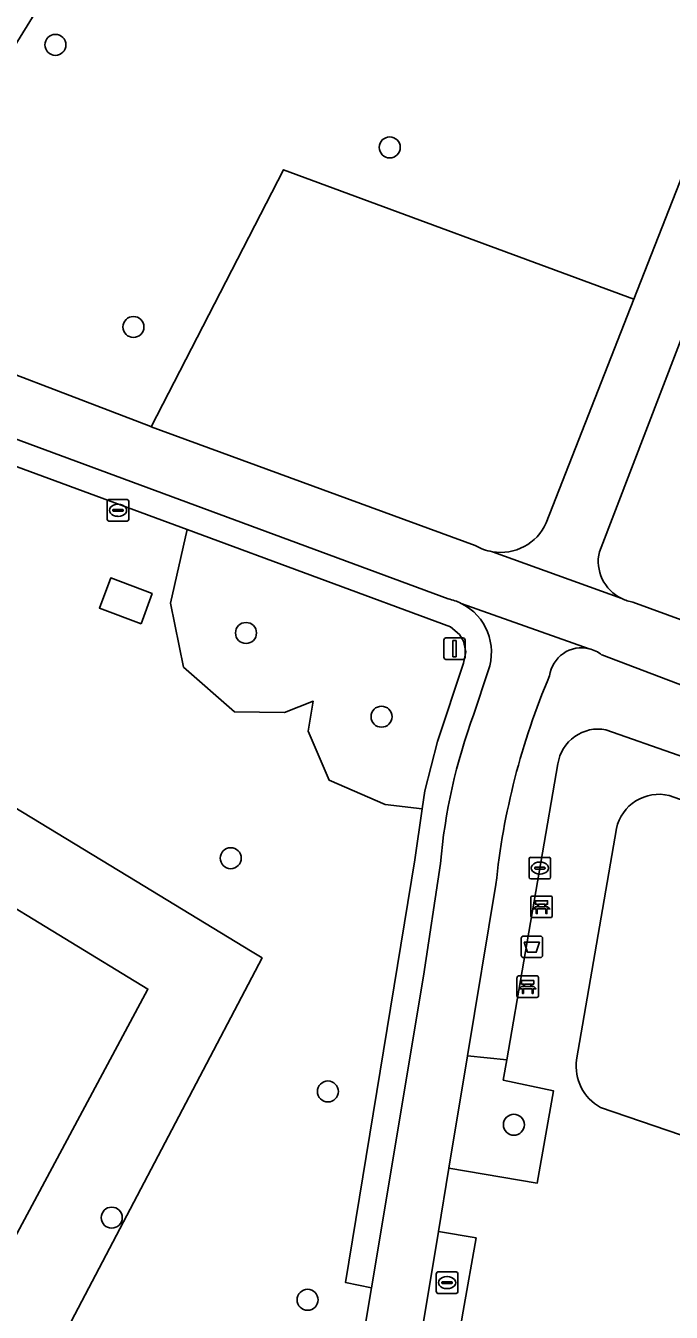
# Model space of a CAD drawing. Extents: x 162803 to 163818, y 381639 to 382475.
# Drawn here: x 163087.2 to 163117.3, y 381837.9 to 381897.8 of the extents above; entities that cross this region are included whole.
import ezdxf

# ---------------------------------------------------------------- set-up
doc = ezdxf.new("R2010")
doc.units = 0
for name, color, linetype in [('IMGEO_Afvalbak', 7, 'Continuous'), ('IMGEO_Bank', 7, 'Continuous'), ('IMGEO_Boom', 7, 'Continuous'), ('IMGEO_Erf', 7, 'Continuous'), ('IMGEO_Groenvoorziening', 7, 'Continuous'), ('IMGEO_Haag', 7, 'Continuous'), ('IMGEO_Lichtmast', 7, 'Continuous'), ('IMGEO_Rijbaan_lokaal_open', 7, 'Continuous'), ('IMGEO_Rioolput', 7, 'Continuous'), ('IMGEO_Terreindeel_gesloten', 7, 'Continuous'), ('IMGEO_Terreindeel_open', 7, 'Continuous'), ('IMGEO_Voetpad_gesloten', 7, 'Continuous'), ('IMGEO_Voetpad_open', 7, 'Continuous')]:
    doc.layers.add(name, color=color, linetype=linetype)

msp = doc.modelspace()

# ---------------------------------------------------------------- linework, layer by layer
at = {"layer": 'IMGEO_Afvalbak'}
for p, q in [((163110.273, 381854.534), (163110.273, 381855.334)), ((163110.273, 381855.334), (163110.273, 381854.534)), ((163110.373, 381855.434), (163111.163, 381855.434)), ((163111.163, 381855.434), (163110.373, 381855.434)), ((163111.263, 381855.334), (163111.263, 381854.534)), ((163111.263, 381854.534), (163111.263, 381855.334)), ((163111.163, 381854.434), (163110.373, 381854.434)), ((163110.373, 381854.434), (163111.163, 381854.434))]:
    msp.add_line(p, q, dxfattribs=at)
msp.add_lwpolyline([(163110.416, 381855.148), (163111.12, 381855.148), (163110.971, 381854.678), (163110.565, 381854.678), (163110.416, 381855.148)], dxfattribs=at)
for centre, start, end in [((163110.373, 381855.334), 90, 180), ((163110.373, 381855.334), 90, 180), ((163111.163, 381855.334), 0, 90), ((163111.163, 381855.334), 360, 90), ((163110.373, 381854.534), 180, 270), ((163110.373, 381854.534), 180, 270), ((163111.163, 381854.534), 270, 0), ((163111.163, 381854.534), 270, 0)]:
    msp.add_arc(centre, 0.1, start, end, dxfattribs=at)
at = {"layer": 'IMGEO_Bank'}
for p, q in [((163110.719, 381856.374), (163110.719, 381857.215)), ((163110.719, 381857.215), (163110.719, 381856.374)), ((163110.794, 381857.299), (163111.635, 381857.299)), ((163111.635, 381857.299), (163110.794, 381857.299)), ((163111.719, 381857.224), (163111.719, 381856.383)), ((163111.719, 381856.383), (163111.719, 381857.224)), ((163111.416, 381856.697), (163111.023, 381856.697)), ((163111.028, 381856.805), (163111.028, 381856.911)), ((163111.072, 381856.911), (163111.072, 381856.805)), ((163111.36, 381856.917), (163111.078, 381856.917)), ((163111.078, 381856.799), (163111.36, 381856.799)), ((163111.366, 381856.805), (163111.366, 381856.911)), ((163111.41, 381856.911), (163111.41, 381856.805)), ((163111.644, 381856.299), (163110.803, 381856.299)), ((163110.803, 381856.299), (163111.644, 381856.299)), ((163110.075, 381852.655), (163110.075, 381853.496)), ((163110.075, 381853.496), (163110.075, 381852.655)), ((163110.15, 381853.58), (163110.991, 381853.58)), ((163110.991, 381853.58), (163110.15, 381853.58)), ((163111.075, 381853.505), (163111.075, 381852.664)), ((163111.075, 381852.664), (163111.075, 381853.505)), ((163110.772, 381852.978), (163110.379, 381852.978)), ((163110.384, 381853.086), (163110.384, 381853.192)), ((163110.428, 381853.192), (163110.428, 381853.086)), ((163110.716, 381853.198), (163110.434, 381853.198)), ((163110.434, 381853.08), (163110.716, 381853.08)), ((163110.722, 381853.086), (163110.722, 381853.192)), ((163110.766, 381853.192), (163110.766, 381853.086)), ((163111, 381852.58), (163110.159, 381852.58)), ((163110.159, 381852.58), (163111, 381852.58))]:
    msp.add_line(p, q, dxfattribs=at)
for points in [[(163111.022, 381856.917), (163110.936, 381856.917), (163110.936, 381857.078), (163111.499, 381857.078), (163111.499, 381856.917), (163111.416, 381856.917)], [(163110.966, 381856.697), (163110.824, 381856.697), (163110.936, 381856.799), (163111.022, 381856.799)], [(163111.016, 381856.69), (163111.016, 381856.483), (163110.973, 381856.483), (163110.973, 381856.69)], [(163111.416, 381856.799), (163111.499, 381856.799), (163111.611, 381856.697), (163111.472, 381856.697)], [(163111.466, 381856.69), (163111.466, 381856.483), (163111.422, 381856.483), (163111.422, 381856.69)], [(163110.322, 381852.978), (163110.18, 381852.978), (163110.292, 381853.08), (163110.378, 381853.08)], [(163110.378, 381853.198), (163110.292, 381853.198), (163110.292, 381853.359), (163110.855, 381853.359), (163110.855, 381853.198), (163110.772, 381853.198)], [(163110.372, 381852.971), (163110.372, 381852.764), (163110.329, 381852.764), (163110.329, 381852.971)], [(163110.772, 381853.08), (163110.855, 381853.08), (163110.967, 381852.978), (163110.828, 381852.978)], [(163110.822, 381852.971), (163110.822, 381852.764), (163110.778, 381852.764), (163110.778, 381852.971)]]:
    msp.add_lwpolyline(points, dxfattribs=at)
for centre, radius, start, end in [((163110.797, 381857.221), 0.0779, 92.4484, 184.28452), ((163110.797, 381857.221), 0.0779, 92.4484, 184.28452), ((163111.641, 381857.221), 0.0779, 2.4484, 94.28452), ((163111.641, 381857.221), 0.0779, 2.4484, 94.28452), ((163110.797, 381856.377), 0.0779, 182.4484, 274.28452), ((163110.797, 381856.377), 0.0779, 182.4484, 274.28452), ((163110.966, 381856.69), 0.00671, 2.89567, 87.10433), ((163111.023, 381856.69), 0.00671, 92.89567, 177.10433), ((163111.021, 381856.91), 0.00671, 2.89567, 87.10433), ((163111.021, 381856.806), 0.00671, 272.89567, 357.10433), ((163111.078, 381856.91), 0.00671, 92.89567, 177.10433), ((163111.078, 381856.806), 0.00671, 182.89567, 267.10433), ((163111.36, 381856.91), 0.00671, 2.89567, 87.10433), ((163111.36, 381856.806), 0.00671, 272.89567, 357.10433), ((163111.417, 381856.91), 0.00671, 92.89567, 177.10433), ((163111.417, 381856.806), 0.00671, 182.89567, 267.10433), ((163111.415, 381856.69), 0.00671, 2.89567, 87.10433), ((163111.472, 381856.69), 0.00671, 92.89567, 177.10433), ((163111.641, 381856.377), 0.0779, 272.4484, 4.28452), ((163111.641, 381856.377), 0.0779, 272.4484, 4.28452), ((163110.153, 381853.502), 0.0779, 92.4484, 184.28452), ((163110.153, 381853.502), 0.0779, 92.4484, 184.28452), ((163110.997, 381853.502), 0.0779, 2.4484, 94.28452), ((163110.997, 381853.502), 0.0779, 2.4484, 94.28452), ((163110.322, 381852.971), 0.00671, 2.89567, 87.10433), ((163110.379, 381852.971), 0.00671, 92.89567, 177.10433), ((163110.377, 381853.191), 0.00671, 2.89567, 87.10433), ((163110.377, 381853.087), 0.00671, 272.89567, 357.10433), ((163110.434, 381853.191), 0.00671, 92.89567, 177.10433), ((163110.434, 381853.087), 0.00671, 182.89567, 267.10433), ((163110.716, 381853.191), 0.00671, 2.89567, 87.10433), ((163110.716, 381853.087), 0.00671, 272.89567, 357.10433), ((163110.773, 381853.191), 0.00671, 92.89567, 177.10433), ((163110.773, 381853.087), 0.00671, 182.89567, 267.10433), ((163110.771, 381852.971), 0.00671, 2.89567, 87.10433), ((163110.828, 381852.971), 0.00671, 92.89567, 177.10433), ((163110.153, 381852.658), 0.0779, 182.4484, 274.28452), ((163110.153, 381852.658), 0.0779, 182.4484, 274.28452), ((163110.997, 381852.658), 0.0779, 272.4484, 4.28452), ((163110.997, 381852.658), 0.0779, 272.4484, 4.28452)]:
    msp.add_arc(centre, radius, start, end, dxfattribs=at)
at = {"layer": 'IMGEO_Boom'}
for centre in [(163088.588, 381896.937), (163104.152, 381892.162), (163092.22, 381883.799), (163097.46, 381869.549), (163103.769, 381865.651), (163096.749, 381859.062), (163101.272, 381848.198), (163109.93, 381846.648), (163091.209, 381842.323), (163100.328, 381838.496)]:
    msp.add_circle(centre, 0.489, dxfattribs=at)
at = {"layer": 'IMGEO_Erf'}
msp.add_lwpolyline([(163065.858, 381856.797), (163065.75, 381856.616), (163060.354, 381847.576), (163053.274, 381836.103), (163054.752, 381831.173), (163073.212, 381815.488), (163074.906, 381818.869), (163079.166, 381827.371), (163092.895, 381852.967), (163085.146, 381857.677), (163083.566, 381855.113), (163077.179, 381859.048), (163078.759, 381861.612), (163073.875, 381864.598), (163071.602, 381866.077), (163069.38, 381862.489), (163067.533, 381859.508), (163067.28, 381859.099)], close=True, dxfattribs=at)
at = {"layer": 'IMGEO_Groenvoorziening'}
for points in [[(163114.975, 381943.024), (163089.592, 381901.666), (163087.523, 381898.23), (163086.13, 381895.957), (163079.099, 381884.487), (163082.234, 381883.288), (163093.032, 381879.159), (163093.046, 381879.154), (163099.204, 381891.124), (163115.517, 381885.092), (163117.64, 381890.509), (163137.039, 381941.324)], [(163115.517, 381885.092), (163099.204, 381891.124), (163093.046, 381879.154), (163108.123, 381873.628)], [(163111.435, 381874.675), (163115.517, 381885.092)], [(163132.588, 381877.001), (163136.14, 381876.061), (163140.771, 381873.38), (163142.442, 381872.161), (163143.504, 381870.664), (163145.872, 381869.881), (163149.354, 381868.366), (163151.321, 381867.078), (163151.774, 381865.284), (163151.477, 381863.698), (163153.409, 381865.266), (163149.098, 381870.949), (163146.021, 381871.742), (163143.683, 381872.753), (163131.762, 381880.287), (163127.999, 381882.628), (163127.268, 381883.708), (163118.3, 381884.764), (163113.91, 381873.333)], [(163080.701, 381880.807), (163080.058, 381879.766), (163094.718, 381874.361), (163106.979, 381869.84), (163107.395, 381869.476), (163107.586, 381869.167), (163107.691, 381868.676), (163107.588, 381868.15), (163106.369, 381864.493), (163105.791, 381862.206), (163105.668, 381861.359), (163105.323, 381858.982), (163102.085, 381839.303), (163103.298, 381839.057), (163105.724, 381853.567), (163106.512, 381858.816)], [(163106.871, 381871.137), (163080.701, 381880.807)], [(163102.801, 381836.083), (163103.298, 381839.057), (163102.085, 381839.303), (163105.323, 381858.982), (163105.668, 381861.359), (163103.938, 381861.555), (163101.326, 381862.698), (163100.347, 381864.983), (163100.592, 381866.37), (163099.245, 381865.84), (163096.919, 381865.881), (163094.553, 381867.962), (163093.941, 381870.94), (163094.718, 381874.361), (163080.058, 381879.766), (163073.629, 381869.358), (163092.744, 381857.74), (163097.666, 381854.748), (163098.212, 381854.416), (163076.88, 381813.818)], [(163115.474, 381870.99), (163133.045, 381864.551), (163132.24, 381868.296), (163128.863, 381870.56), (163132.588, 381877.001)], [(163118.679, 381866.767), (163114.025, 381868.524)], [(163108.067, 381865.763), (163108.732, 381867.789)], [(163114.215, 381865.042), (163124.317, 381861.497), (163143.835, 381854.647), (163145.563, 381857.532)], [(163109.096, 381857.833), (163107.774, 381849.859), (163109.596, 381849.671), (163111.98, 381863.459)]]:
    msp.add_lwpolyline(points, dxfattribs=at)
for points in [[(163107.588, 381868.15), (163107.691, 381868.676), (163107.586, 381869.167), (163107.395, 381869.476), (163106.979, 381869.84), (163094.718, 381874.361), (163093.941, 381870.94), (163094.553, 381867.962), (163096.919, 381865.881), (163099.245, 381865.84), (163100.592, 381866.37), (163100.347, 381864.983), (163101.326, 381862.698), (163103.938, 381861.555), (163105.668, 381861.359), (163105.791, 381862.206), (163106.369, 381864.493)], [(163092.573, 381869.978), (163090.634, 381870.71), (163091.164, 381872.114), (163093.091, 381871.387)], [(163098.212, 381854.416), (163097.666, 381854.748), (163092.744, 381857.74), (163073.629, 381869.358), (163071.602, 381866.077), (163073.875, 381864.598), (163078.759, 381861.612), (163085.146, 381857.677), (163092.895, 381852.967), (163079.166, 381827.371), (163074.906, 381818.869), (163073.212, 381815.488), (163076.308, 381812.73), (163076.88, 381813.818)], [(163111.776, 381848.223), (163109.433, 381848.729), (163109.596, 381849.671), (163107.774, 381849.859), (163106.906, 381844.629), (163111.02, 381843.928)], [(163103.907, 381826.548), (163105.546, 381826.254), (163107.571, 381837.962), (163108.172, 381841.377), (163106.415, 381841.671)]]:
    msp.add_lwpolyline(points, close=True, dxfattribs=at)
for centre, radius, start, end in [((163109.31, 381875.631), 2.33, 260.57675, 335.76267), ((163109.317, 381875.641), 2.34, 239.33072, 260.46353), ((163115.78, 381872.888), 1.922, 166.61149, 244.35196), ((163106.357, 381868.676), 2.514, 63.61141, 78.21463), ((163106.351, 381868.657), 2.534, 339.97431, 63.67256), ((163115.765, 381872.839), 1.872, 244.11763, 261.05032), ((163113.079, 381867.361), 1.498, 76.33559, 172.37147), ((163113.086, 381867.37), 1.488, 50.84182, 76.49358), ((163142.382, 381854.469), 33.455, 156.96492, 174.22921), ((163133.109, 381856.51), 26.697, 159.72101, 175.04503), ((163113.861, 381863.172), 1.903, 79.27879, 171.33937)]:
    msp.add_arc(centre, radius, start, end, dxfattribs=at)
at = {"layer": 'IMGEO_Haag'}
for points in [[(163118.679, 381866.767), (163114.025, 381868.524)], [(163114.215, 381865.042), (163124.317, 381861.497), (163143.835, 381854.647), (163145.563, 381857.532)], [(163109.096, 381857.833), (163107.774, 381849.859), (163109.596, 381849.671), (163111.98, 381863.459)]]:
    msp.add_lwpolyline(points, dxfattribs=at)
msp.add_lwpolyline([(163103.907, 381826.548), (163105.546, 381826.254), (163107.571, 381837.962), (163108.172, 381841.377), (163106.415, 381841.671)], close=True, dxfattribs=at)
for centre, radius, start, end in [((163113.079, 381867.361), 1.498, 76.33559, 172.37147), ((163113.086, 381867.37), 1.488, 50.84182, 76.49358), ((163142.382, 381854.469), 33.455, 156.96492, 174.22921), ((163113.861, 381863.172), 1.903, 79.27879, 171.33937)]:
    msp.add_arc(centre, radius, start, end, dxfattribs=at)
at = {"layer": 'IMGEO_Lichtmast'}
for p, q in [((163106.67, 381868.421), (163106.67, 381869.221)), ((163106.67, 381869.221), (163106.67, 381868.421)), ((163106.77, 381869.321), (163107.56, 381869.321)), ((163107.56, 381869.321), (163106.77, 381869.321)), ((163107.66, 381869.221), (163107.66, 381868.421)), ((163107.66, 381868.421), (163107.66, 381869.221)), ((163107.56, 381868.321), (163106.77, 381868.321)), ((163106.77, 381868.321), (163107.56, 381868.321))]:
    msp.add_line(p, q, dxfattribs=at)
msp.add_lwpolyline([(163107.09, 381869.196), (163107.24, 381869.196), (163107.24, 381868.446), (163107.09, 381868.446), (163107.09, 381869.196)], dxfattribs=at)
for centre, start, end in [((163106.77, 381869.221), 90, 180), ((163106.77, 381869.221), 90, 180), ((163107.56, 381869.221), 0, 90), ((163107.56, 381869.221), 360, 90), ((163106.77, 381868.421), 180, 270), ((163106.77, 381868.421), 180, 270), ((163107.56, 381868.421), 270, 0), ((163107.56, 381868.421), 270, 0)]:
    msp.add_arc(centre, 0.1, start, end, dxfattribs=at)
at = {"layer": 'IMGEO_Rijbaan_lokaal_open'}
msp.add_lwpolyline([(163072.265, 381887.886), (163070.551, 381885.066), (163077.052, 381881.146), (163077.556, 381881.969), (163079.099, 381884.487), (163086.13, 381895.957), (163087.523, 381898.23), (163081.136, 381902.235), (163079.504, 381899.647)], dxfattribs=at)
at = {"layer": 'IMGEO_Rioolput'}
for p, q in [((163091.001, 381874.835), (163091.001, 381875.687)), ((163091.076, 381875.761), (163091.928, 381875.761)), ((163091.489, 381875.541), (163091.514, 381875.541)), ((163092.002, 381875.687), (163092.002, 381874.835)), ((163091.26, 381875.255), (163091.26, 381875.267)), ((163091.698, 381875.218), (163091.3, 381875.218)), ((163091.303, 381875.304), (163091.701, 381875.304)), ((163091.512, 381874.981), (163091.487, 381874.981)), ((163091.744, 381875.267), (163091.744, 381875.255)), ((163091.928, 381874.761), (163091.076, 381874.761)), ((163110.639, 381858.175), (163110.639, 381859.027)), ((163110.714, 381859.101), (163111.566, 381859.101)), ((163111.127, 381858.881), (163111.152, 381858.881)), ((163111.64, 381859.027), (163111.64, 381858.175)), ((163110.898, 381858.595), (163110.898, 381858.607)), ((163111.336, 381858.558), (163110.938, 381858.558)), ((163110.941, 381858.644), (163111.339, 381858.644)), ((163111.15, 381858.321), (163111.125, 381858.321)), ((163111.382, 381858.607), (163111.382, 381858.595)), ((163111.566, 381858.101), (163110.714, 381858.101)), ((163106.32, 381838.87), (163106.32, 381839.722)), ((163106.395, 381839.796), (163107.247, 381839.796)), ((163107.321, 381839.722), (163107.321, 381838.87)), ((163106.579, 381839.29), (163106.579, 381839.302)), ((163107.017, 381839.253), (163106.619, 381839.253)), ((163106.622, 381839.339), (163107.02, 381839.339)), ((163106.831, 381839.016), (163106.806, 381839.016)), ((163106.808, 381839.576), (163106.833, 381839.576)), ((163107.063, 381839.302), (163107.063, 381839.29)), ((163107.247, 381838.796), (163106.395, 381838.796))]:
    msp.add_line(p, q, dxfattribs=at)
for points in [[(163091.001, 381874.835), (163091.001, 381875.687)], [(163091.076, 381875.761), (163091.928, 381875.761)], [(163092.002, 381875.687), (163092.002, 381874.835)], [(163091.928, 381874.761), (163091.076, 381874.761)], [(163110.639, 381858.175), (163110.639, 381859.027)], [(163110.714, 381859.101), (163111.566, 381859.101)], [(163111.64, 381859.027), (163111.64, 381858.175)], [(163111.566, 381858.101), (163110.714, 381858.101)], [(163106.32, 381838.87), (163106.32, 381839.722)], [(163106.395, 381839.796), (163107.247, 381839.796)], [(163107.321, 381839.722), (163107.321, 381838.87)], [(163107.247, 381838.796), (163106.395, 381838.796)]]:
    msp.add_lwpolyline(points, dxfattribs=at)
for centre, radius, start, end in [((163091.078, 381875.685), 0.0765, 91.55205, 178.44795), ((163091.078, 381875.685), 0.0765, 91.55205, 178.44795), ((163091.926, 381875.685), 0.0765, 1.55205, 88.44795), ((163091.926, 381875.685), 0.0765, 1.55205, 88.44795), ((163091.3, 381875.264), 0.0403, 85.87752, 175.75265), ((163091.297, 381875.254), 0.0366, 178.93798, 274.71019), ((163091.701, 381875.261), 0.043, 264.86636, 352.45326), ((163091.705, 381875.266), 0.0386, 1.73085, 96.63898), ((163091.078, 381874.837), 0.0765, 181.55205, 268.44795), ((163091.078, 381874.837), 0.0765, 181.55205, 268.44795), ((163091.926, 381874.837), 0.0765, 271.55205, 358.44795), ((163091.926, 381874.837), 0.0765, 271.55205, 358.44795), ((163110.716, 381859.025), 0.0765, 91.55205, 178.44795), ((163110.716, 381859.025), 0.0765, 91.55205, 178.44795), ((163111.564, 381859.025), 0.0765, 1.55205, 88.44795), ((163111.564, 381859.025), 0.0765, 1.55205, 88.44795), ((163110.716, 381858.177), 0.0765, 181.55205, 268.44795), ((163110.716, 381858.177), 0.0765, 181.55205, 268.44795), ((163110.938, 381858.604), 0.0403, 85.87752, 175.75265), ((163110.935, 381858.594), 0.0366, 178.93798, 274.71019), ((163111.339, 381858.601), 0.043, 264.86636, 352.45326), ((163111.343, 381858.606), 0.0386, 1.73085, 96.63898), ((163111.564, 381858.177), 0.0765, 271.55205, 358.44795), ((163111.564, 381858.177), 0.0765, 271.55205, 358.44795), ((163106.397, 381839.72), 0.0765, 91.55205, 178.44795), ((163106.397, 381839.72), 0.0765, 91.55205, 178.44795), ((163107.245, 381839.72), 0.0765, 1.55205, 88.44795), ((163107.245, 381839.72), 0.0765, 1.55205, 88.44795), ((163106.619, 381839.299), 0.0403, 85.87752, 175.75265), ((163106.616, 381839.289), 0.0366, 178.93798, 274.71019), ((163107.02, 381839.296), 0.043, 264.86636, 352.45326), ((163107.024, 381839.301), 0.0386, 1.73085, 96.63898), ((163106.397, 381838.872), 0.0765, 181.55205, 268.44795), ((163106.397, 381838.872), 0.0765, 181.55205, 268.44795), ((163107.245, 381838.872), 0.0765, 271.55205, 358.44795), ((163107.245, 381838.872), 0.0765, 271.55205, 358.44795)]:
    msp.add_arc(centre, radius, start, end, dxfattribs=at)
for centre, major_axis, ratio, start_param, end_param in [((163091.488, 381875.261), (-0.387, 0.002), 0.722429, 4.712389, 7.853982), ((163091.513, 381875.261), (-0.39, 0.002), 0.717154, 1.570796, 4.712389), ((163111.126, 381858.601), (-0.387, 0.002), 0.722429, 4.712389, 7.853982), ((163111.151, 381858.601), (-0.39, 0.002), 0.717154, 1.570796, 4.712389), ((163106.807, 381839.296), (-0.387, 0.002), 0.722429, 4.712389, 7.853982), ((163106.832, 381839.296), (-0.39, 0.002), 0.717154, 1.570796, 4.712389)]:
    msp.add_ellipse(centre, major_axis=major_axis, ratio=ratio, start_param=start_param, end_param=end_param, dxfattribs=at)
at = {"layer": 'IMGEO_Terreindeel_gesloten'}
for points in [[(163140.787, 381853.588), (163117.16, 381861.98)], [(163114.701, 381860.449), (163112.852, 381849.665)], [(163113.963, 381847.459), (163133.903, 381840.632)]]:
    msp.add_lwpolyline(points, dxfattribs=at)
for centre, radius, start, end in [((163116.681, 381860.009), 2.028, 76.3361, 167.47758), ((163114.991, 381849.359), 2.161, 171.87076, 241.59131)]:
    msp.add_arc(centre, radius, start, end, dxfattribs=at)
at = {"layer": 'IMGEO_Terreindeel_open'}
msp.add_lwpolyline([(163092.573, 381869.978), (163093.091, 381871.387), (163091.164, 381872.114), (163090.634, 381870.71)], close=True, dxfattribs=at)
at = {"layer": 'IMGEO_Voetpad_gesloten'}
for points in [[(163143.303, 381957.732), (163141.378, 381952.689), (163137.039, 381941.324), (163117.64, 381890.509), (163115.517, 381885.092), (163111.435, 381874.675)], [(163113.91, 381873.333), (163118.3, 381884.764), (163118.505, 381885.299), (163139.164, 381939.097)], [(163108.123, 381873.628), (163093.046, 381879.154), (163093.032, 381879.159), (163082.234, 381883.288), (163079.099, 381884.487), (163077.556, 381881.969), (163080.701, 381880.807), (163106.871, 381871.137)], [(163108.929, 381873.333), (163114.948, 381871.155)], [(163114.948, 381871.155), (163108.929, 381873.333)], [(163107.475, 381870.928), (163113.433, 381868.817)], [(163113.433, 381868.817), (163107.475, 381870.928)], [(163144.292, 381860.573), (163136.709, 381863.208), (163133.045, 381864.551), (163115.474, 381870.99)], [(163114.025, 381868.524), (163118.679, 381866.767), (163141.25, 381858.643)], [(163108.732, 381867.789), (163108.067, 381865.763)], [(163106.512, 381858.816), (163105.724, 381853.567), (163103.298, 381839.057), (163102.801, 381836.083), (163101.01, 381825.376), (163100.231, 381821.355), (163098.497, 381812.398)], [(163106.415, 381841.671), (163106.906, 381844.629), (163107.774, 381849.859), (163109.096, 381857.833)], [(163099.206, 381806.914), (163099.304, 381807.107), (163099.426, 381807.286), (163100.83, 381810.188), (163101.631, 381813.839), (163103.546, 381824.454), (163103.907, 381826.548), (163106.415, 381841.671)]]:
    msp.add_lwpolyline(points, dxfattribs=at)
for centre, radius, start, end in [((163109.31, 381875.631), 2.33, 260.57675, 335.76267), ((163109.317, 381875.641), 2.34, 239.33072, 260.46353), ((163115.78, 381872.888), 1.922, 166.61149, 244.35196), ((163106.357, 381868.676), 2.514, 63.61141, 78.21463), ((163106.351, 381868.657), 2.534, 339.97431, 63.67256), ((163115.765, 381872.839), 1.872, 244.11763, 261.05032), ((163113.079, 381867.361), 1.498, 76.33559, 172.37147), ((163113.086, 381867.37), 1.488, 50.84182, 76.49358), ((163142.382, 381854.469), 33.455, 156.96492, 174.22921), ((163133.109, 381856.51), 26.697, 159.72101, 175.04503)]:
    msp.add_arc(centre, radius, start, end, dxfattribs=at)
at = {"layer": 'IMGEO_Voetpad_open'}
for points in [[(163145.563, 381857.532), (163143.835, 381854.647), (163124.317, 381861.497), (163114.215, 381865.042)], [(163111.98, 381863.459), (163109.596, 381849.671), (163109.433, 381848.729), (163111.776, 381848.223), (163111.02, 381843.928), (163106.906, 381844.629), (163106.415, 381841.671), (163108.172, 381841.377), (163107.571, 381837.962), (163105.546, 381826.254), (163103.907, 381826.548), (163103.546, 381824.454), (163105.213, 381824.161), (163103.276, 381812.977)], [(163117.16, 381861.98), (163140.787, 381853.588)], [(163112.852, 381849.665), (163114.701, 381860.449)], [(163133.903, 381840.632), (163113.963, 381847.459)]]:
    msp.add_lwpolyline(points, dxfattribs=at)
for centre, radius, start, end in [((163113.861, 381863.172), 1.903, 79.27879, 171.33937), ((163116.681, 381860.009), 2.028, 76.3361, 167.47758), ((163114.991, 381849.359), 2.161, 171.87076, 241.59131)]:
    msp.add_arc(centre, radius, start, end, dxfattribs=at)

doc.saveas('drawing.dxf')
